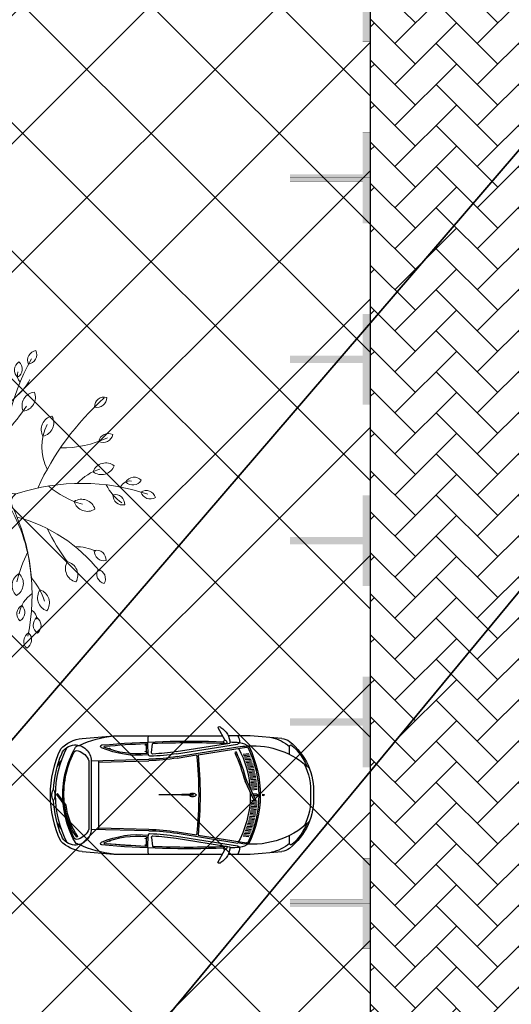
# Model space of a CAD drawing. Header units: millimetres. Extents: x 747415 to 1601423, y -236173 to 551995.
# Tile 286 of 549: x 1052667 to 1059433, y 204548 to 218118. Entities that reach past the tile are written whole.
import ezdxf

# ---------------------------------------------------------------- set-up
doc = ezdxf.new("R2010")
doc.units = ezdxf.units.MM
doc.header["$LTSCALE"] = 100
doc.header["$MEASUREMENT"] = 0
doc.linetypes.add('BORDERX2', pattern=[88.9, 25.4, -12.7, 25.4, -12.7, 0, -12.7])
doc.linetypes.add('DASHED2', pattern=[9.525, 6.35, -3.175])
doc.layers.get('0').update_dxf_attribs({"linetype": 'CONTINUOUS', "lineweight": 0})
for name, color, linetype in [('T--A9041_VERHARDING_Parkeren', 9, 'CONTINUOUS'), ('T--L9000_PERCELEN', 4, 'BORDERX2'), ('T--L9041_VERHARDING_Parkeren', 9, 'DASHED2'), ('T--L9041_VERHARDING_Wegen', 7, 'CONTINUOUS'), ('T--L9082_INRICHTING_SPECIFIEK_Auto', 8, 'CONTINUOUS')]:
    doc.layers.add(name, color=color, linetype=linetype)
for name, color, linetype, lineweight in [('T--A9041_VERHARDING_Wegen', 21, 'CONTINUOUS', 0), ('T--A9042_BEPLANTING', 90, 'CONTINUOUS', 0), ('T--L9042_BOMEN', 84, 'CONTINUOUS', 0), ('T--L9067_BEHEERVOORZIENING_Belijning', 7, 'DASHED2', 0)]:
    doc.layers.add(name, color=color, linetype=linetype, lineweight=lineweight)
doc.layers.add('T--A9072_BELIJNING', color=7, linetype='CONTINUOUS', lineweight=0, true_color=0xffffff)

# ---------------------------------------------------------------- blocks, each defined once
blk = doc.blocks.new('FMEBLOCK8')
at = {"layer": 'T--L9000_PERCELEN', "flags": 128}
blk.add_lwpolyline([(80.41812, -10.793575), (80.19502, -11.000275), (79.98204, -11.217375), (79.7801, -11.445525), (79.59104, -11.68245), (79.41302, -11.92945), (79.24903, -12.18555), (79.097, -12.448475), (78.959, -12.719525), (78.83503, -12.9974), (78.72601, -13.280475), (78.6301, -13.5694), (78.55006, -13.86255), (78.48405, -14.159275), (78.43299, -14.458275), (78.39803, -14.760525), (78.37802, -15.0644), (78.37411, -15.3673), (78.38492, -15.6715), (78.41114, -15.9744), (78.453, -16.27535), (78.50912, -16.57435), (78.58111, -16.86945), (78.66805, -17.160325), (78.76902, -17.4473), (78.88494, -17.728425), (79.01512, -18.003375), (79.15795, -18.2715), (79.31504, -18.5315), (79.48501, -18.783375), (79.66809, -19.026475), (79.86313, -19.2595), (166.62695, -118.250275), (170.81502, -117.9893), (172.64996, -119.8535), (174.41797, -122.567575), (175.33498, -125.5644), (175.33199, -129.0783), (177.77896, -152.066525), (143.32404, -153.153325), (124.91898, -153.708425), (101.19701, -152.5394), (57.80406, -147.921475), (51.18995, -147.2393), (60.34993, -141.66945), (36.61002, -137.8793), (6.12812, -132.982525), (-32.51188, -124.855575), (-75.50601, -115.69935), (-114.67087, -107.24545), (-155.98807, -98.490275), (-201.03702, -88.701275), (-196.19989, -62.437375), (-193.60503, -48.347325), (-183.94089, 5.017675), (-169.50908, 82.338425), (-156.21094, 153.708425), (-153.35296, 153.1556), (-114.78794, 145.603575), (-60.05599, 135.1896), (5.01193, 122.717725), (7.06399, 122.391425), (22.62993, 119.480725), (65.84992, 111.274475), (165.02799, 92.078675), (199.46198, 85.381725), (201.03702, 84.815575), (195.60695, 83.9605), (187.06912, 77.793625), (170.01301, 62.10945), (164.46311, 63.005475), (108.07194, 13.410475), (86.38593, -5.380375)], close=True, dxfattribs=at)
blk = doc.blocks.new('FMEBLOCK12')
at = {"layer": 'T--L9000_PERCELEN', "flags": 128}
blk.add_lwpolyline([(215.479985, -39.356038), (176.897025, -39.747987), (147.212995, -40.096063), (125.038925, -38.089188), (93.931885, -35.353988), (48.933995, -25.661187), (9.468985, -17.231987), (-16.733075, -11.664088), (-47.490055, -5.166038), (-60.353035, -2.357063), (-91.759995, 4.241088), (-127.772015, 11.966012), (-159.354925, 18.663937), (-184.705985, 24.158063), (-212.405115, 29.951837), (-212.286895, 30.540088), (-215.479985, 40.096062), (-211.477985, 39.205888), (-192.695955, 35.215863), (-191.283065, 34.915887), (-163.732055, 28.928087), (-118.683105, 19.139087), (-77.365905, 10.383912), (-38.201045, 1.930012), (4.793085, -7.226213), (43.433085, -15.353163), (73.914985, -20.249937), (97.654895, -24.040088), (88.494915, -29.609938), (95.109025, -30.292112), (138.501975, -34.910038), (162.223945, -36.079062), (180.629005, -35.523962), (215.083925, -34.437162)], close=True, dxfattribs=at)
blk = doc.blocks.new('FMEBLOCK14')
at = {"layer": 'T--L9000_PERCELEN', "flags": 128}
blk.add_lwpolyline([(-225.21163, -16.211487), (-267.70367, 7.136513), (-293.72449, 21.688388), (-292.13565, 29.380488), (-285.57766, 59.419588), (-283.65969, 69.020413), (-255.96056, 63.226638), (-230.6095, 57.732513), (-199.02659, 51.034588), (-163.01457, 43.309663), (-131.60761, 36.711513), (-118.74463, 33.902538), (-87.98765, 27.404488), (-61.78559, 21.836588), (-22.32058, 13.407388), (22.67731, 3.714588), (53.78435, 0.979388), (75.95842, -1.027487), (105.64245, -0.679412), (144.22541, -0.287462), (165.78239, -0.069387), (173.19046, 1.584538), (173.94831, 0.621563), (179.51753, -2.131512), (200.49836, -6.067587), (226.70042, -10.760587), (270.89032, -18.926537), (277.09135, -23.087512), (280.6414, -27.299512), (293.72449, -43.052587), (292.93743, -43.487437), (290.59741, -40.205587), (288.28752, -38.226337), (286.8744, -37.162612), (284.90353, -36.556487), (283.28134, -36.418362), (280.69453, -36.678362), (265.80134, -41.493562), (262.30051, -42.649587), (241.79532, -48.631537), (215.77841, -54.765587), (191.15438, -59.754337), (168.97042, -69.020412), (136.00245, -66.667412), (124.28832, -65.046637), (119.85645, -64.433362), (114.68536, -63.717387), (89.34649, -63.796362), (64.07248, -62.654637), (38.45531, -60.162537), (13.07941, -56.728587), (-13.7885, -51.816537), (-181.51669, -15.661587), (-187.37548, -16.648612), (-215.84948, -21.976337), (-223.10552, -6.819637), (-228.38264, -9.095612)], close=True, dxfattribs=at)
blk = doc.blocks.new('auto64')
for points in [[(-3184, 780), (-2750, 815), (-2446, 815)], [(-2305, 929), (-2398, 757)], [(-436, 780), (-870, 815), (-2366, 815)], [(-1737, 568), (-2574, 701)], [(-1732, 597), (-2470, 715)], [(-1389, 587), (-1404, 705)], [(-3290, 559), (-3290, 669)], [(-2659, 545), (-2740, 552)], [(-2651, 564), (-2732, 572)], [(-2032, 554), (-2698, 660)], [(-1743, 528), (-2580, 662)], [(-2555, 593), (-2536, 585)], [(-1746, 509), (-2012, 551)], [(-2709, 409), (-2788, 416)], [(-2702, 428), (-2782, 435)], [(-2696, 448), (-2776, 455)], [(-2689, 467), (-2769, 474)], [(-2682, 487), (-2763, 494)], [(-2675, 506), (-2755, 513)], [(-2667, 526), (-2748, 533)], [(-660, 453), (-1355, 472)], [(-560, 470), (-1354, 492)], [(-660, 470), (-660, -470)], [(-560, 470), (-560, -470)], [(-530, 470), (-530, -470)], [(-93, 390), (-149, 470)], [(-2743, 271), (-2821, 278)], [(-2739, 291), (-2817, 298)], [(-2735, 311), (-2813, 318)], [(-2730, 330), (-2809, 337)], [(-2725, 350), (-2804, 357)], [(-2720, 370), (-2799, 377)], [(-2714, 389), (-2794, 396)], [(-2763, 133), (-2841, 140)], [(-2762, 153), (-2839, 159)], [(-2760, 172), (-2837, 179)], [(-2758, 192), (-2834, 199)], [(-2754, 212), (-2832, 219)], [(-2751, 232), (-2828, 239)], [(-2747, 252), (-2825, 259)], [(-2697, 199), (-2820, -67), (-2802, -75), (-2678, 192)], [(-2940, -5), (-2921, -13), (-2921, 0), (-2921, 13), (-2940, 5)], [(-2769, 73), (-2846, 80)], [(-2767, 93), (-2845, 100)], [(-2765, 113), (-2843, 120)], [(-2842, 10), (-2785, 10)], [(-1960, 5), (-1810, 5)], [(-1805, 0), (-1490, 0)], [(-216, -141), (-98, 18), (-82, 6), (-197, -148)], [(-2769, -73), (-2846, -80)], [(-2767, -93), (-2845, -100)], [(-2765, -113), (-2843, -120)], [(-2842, -10), (-2794, -10)], [(-2763, -133), (-2841, -140)], [(-1960, -5), (-1810, -5)], [(-2762, -153), (-2839, -159)], [(-2760, -172), (-2837, -179)], [(-2758, -192), (-2834, -199)], [(-2754, -212), (-2832, -219)], [(-2751, -232), (-2828, -239)], [(-2747, -252), (-2825, -259)], [(-2743, -271), (-2821, -278)], [(-2739, -291), (-2817, -298)], [(-2735, -311), (-2813, -318)], [(-2730, -330), (-2809, -337)], [(-2725, -350), (-2804, -357)], [(-2720, -370), (-2799, -377)], [(-2714, -389), (-2794, -396)], [(-93, -390), (-149, -470)], [(-2709, -409), (-2788, -416)], [(-2702, -428), (-2782, -435)], [(-2696, -448), (-2776, -455)], [(-2689, -467), (-2769, -474)], [(-2682, -487), (-2763, -494)], [(-2675, -506), (-2755, -513)], [(-2667, -526), (-2748, -533)], [(-1743, -528), (-2580, -662)], [(-1746, -509), (-2012, -551)], [(-660, -453), (-1355, -472)], [(-560, -470), (-1354, -492)], [(-3290, -669), (-3290, -559)], [(-2659, -545), (-2740, -552)], [(-2651, -564), (-2732, -572)], [(-2032, -554), (-2698, -660)], [(-1737, -568), (-2574, -701)], [(-1732, -597), (-2470, -715)], [(-1389, -587), (-1404, -705)], [(-378, -572), (-361, -583)], [(-2446, -815), (-2750, -815), (-3184, -780)], [(-2305, -929), (-2398, -757)], [(-436, -780), (-870, -815), (-2366, -815)]]:
    blk.add_lwpolyline(points)
for centre, radius, start, end in [((-2433, 727), 169, 148.6333, 180.9564), ((-2200, 703), 271, 122.5061, 177.3807), ((-2326, 918), 24, 28.4487, 144.8117), ((-2583, 684), 1241, 353.7279, 6.0623), ((-1012, -605), 1427, 64.4533, 84.2811), ((-2747, 53), 874, 128.5195, 183.4666), ((-2779, -464), 1143, 86.7478, 133.301), ((-2747, 53), 854, 132.4061, 156.0666), ((-3310, 669), 20, 0, 132.4061), ((-3167, 580), 200, 94.6669, 128.5195), ((-2919, 231), 573, 102.481, 130.272), ((-2566, 466), 260, 97.9758, 129.7902), ((-1914, -11589), 12332, 92.5802, 93.2009), ((-2568, 738), 36.8, 201.7756, 261.8193), ((-2397, 726), 31.7, 91.422, 214.9423), ((-2413, 734), 28.1, 248.5131, 57.8511), ((-1911, -12958), 13680, 87.9174, 92.0179), ((-1911, -12958), 13700, 84.9558, 91.981), ((-1414, 703), 10, 7.2745, 87.9174), ((-2583, 684), 1261, 355.3159, 0.6912), ((-1312, 699), 10, 87.4901, 180.6912), ((-1911, -12958), 13680, 85.1291, 87.4901), ((-1306, 688), 2.5, 90, 270), ((-1306, 688), 2.5, 270, 90), ((-708, 669), 20, 284.8612, 84.9558), ((-340, 470), 220, 87.5524, 180.0097), ((-500, 275), 509, 45.0724, 82.7817), ((-399, 610), 72.8, 40.2199, 88.4107), ((-339, 490), 200, 22.8604, 87.5524), ((-1377, 0), 1511, 153.8364, 206.6643), ((-1377, 0), 1491, 154.1833, 205.8167), ((-1377, 0), 1373, 152.0676, 176.1797), ((-2715, 657), 20, 86.7478, 153.8364), ((-2701, 641), 20, 80.9423, 154.1833), ((-2779, -464), 1143, 79.9751, 86.7478), ((-87, -521), 2707, 155.7055, 164.5863), ((-87, -521), 2687, 155.7055, 164.6216), ((3447, 0), 5507, 174.225, 185.775), ((3447, 0), 5487, 174.2369, 185.7631), ((-1271, 3491), 2960, 260.9423, 268.0852), ((-1271, 3491), 2930, 260.9423, 267.2804), ((-1409, 584), 20, 267.2804, 7.2745), ((-1369, 553), 20, 268.0852, 348.1357), ((-1209, 1822), 1276, 263.6929, 293.3519), ((-1317, 580), 10, 175.3159, 265.0494), ((-1209, 1822), 1256, 265.0494, 291.5959), ((-1306, 596), 2.5, 90, 270), ((-1306, 596), 2.5, 270, 90), ((-815, 641), 2.5, 90, 270), ((-815, 641), 2.5, 270, 90), ((-750, 663), 10, 291.5959, 85.1291), ((-306, 380), 241, 108.384, 158.1789), ((-366, 562), 50, 26.3311, 108.384), ((-1502, 0), 1332, 356.4569, 29.5582), ((-1502, 0), 1317, 355.4418, 26.3311), ((-1502, 0), 1432, 332.6464, 27.3536), ((-1502, 0), 1462, 2.7376, 22.8604), ((-1502, 0), 1502, 334.9815, 25.0185), ((-2747, 53), 834, 153.1339, 183.4666), ((-1271, 3491), 3020, 260.9423, 268.4089), ((-1271, 3491), 3000, 260.9423, 268.4089), ((-1462, 3510), 2979, 271.7693, 271.819), ((-2938, 0), 5, 112.786, 247.214), ((-2842, 0), 10, 90, 270), ((-1377, 0), 1373, 178.392, 207.9324), ((-1992, 0), 13, 140.4731, 180), ((-1992, 0), 13, 180, 219.5269), ((-1975, -14), 34.9, 116.6567, 140.4731), ((-1964, -36), 60, 101.7464, 116.6567), ((-1956, -72), 96.5, 90, 101.7464), ((-1960, 0), 5, 90, 270), ((-1956, -72), 96.5, 78.2536, 90), ((-1949, -36), 60, 63.3433, 78.2536), ((-1938, -14), 34.9, 39.5269, 63.3433), ((-1921, 0), 13, 22.6244, 39.5269), ((-1810, 0), 5, 270, 90), ((185, 0), 245, 173.2506, 180), ((185, 0), 245, 180, 186.7494), ((73, 13), 132, 164.0546, 173.2506), ((3, 33), 59.3, 145.403, 164.0546), ((-40, 63), 7.21, 90, 145.403), ((-40, 63), 7.21, 34.597, 90), ((-83, 33), 59.3, 15.9454, 34.597), ((-153, 13), 132, 6.7494, 15.9454), ((-265, 0), 245, 0, 6.7494), ((-265, 0), 245, 353.2506, 0), ((-2747, -53), 874, 176.5334, 231.4805), ((-2747, -53), 834, 176.5334, 206.8661), ((-1975, 14), 34.9, 219.5269, 243.3433), ((-1964, 36), 60, 243.3433, 258.2536), ((-1956, 72), 96.5, 258.2536, 270), ((-1956, 72), 96.5, 270, 281.7464), ((-1949, 36), 60, 281.7464, 296.6567), ((-1938, 14), 34.9, 296.6567, 320.4731), ((-1921, 0), 13, 320.4731, 337.3756), ((-1502, 0), 1332, 330.4418, 354.8462), ((-1502, 0), 1462, 337.1396, 357.2624), ((73, -13), 132, 186.7494, 195.9454), ((3, -33), 59.3, 195.9454, 214.597), ((-40, -63), 7.21, 214.597, 270), ((-40, -63), 7.21, 270, 325.403), ((-83, -33), 59.3, 325.403, 344.0546), ((-153, -13), 132, 344.0546, 353.2506), ((-1133, -43), 922, 324.9998, 353.9253), ((-1133, -43), 942, 324.9998, 353.5912), ((-1502, 0), 1317, 333.6689, 353.7639), ((-2779, 464), 1143, 226.699, 280.0249), ((-2747, -53), 854, 203.9334, 227.5939), ((-1271, -3491), 3020, 91.5911, 99.0577), ((-1271, -3491), 3000, 91.5911, 99.0577), ((-1271, -3491), 2960, 91.9167, 99.0577), ((-1462, -3510), 2979, 88.1848, 88.2307), ((-1369, -553), 20, 6.1809, 91.9167), ((-340, -470), 220, 179.9903, 272.4476), ((-306, -380), 241, 201.8211, 251.616), ((-3310, -669), 20, 227.5939, 0), ((-2919, -231), 573, 229.728, 257.519), ((-2566, -466), 260, 230.2098, 262.0242), ((-2701, -641), 20, 205.8167, 279.0577), ((-1271, -3491), 2930, 92.7196, 99.0577), ((-1409, -584), 20, 352.7255, 92.7196), ((-1209, -1822), 1276, 66.6481, 96.3071), ((-2583, -684), 1241, 353.9377, 6.1809), ((-1316, -585), 10, 87.1473, 184.478), ((-2583, -684), 1261, 359.3088, 4.478), ((-1209, -1822), 1256, 68.4041, 94.9506), ((-1911, 12958), 13680, 272.5099, 274.8709), ((-1911, 12958), 13680, 272.5099, 274.7965), ((-1306, -596), 2.5, 90, 270), ((-1306, -596), 2.5, 270, 90), ((-815, -641), 2.5, 90, 270), ((-815, -641), 2.5, 270, 90), ((-750, -663), 10, 274.8709, 68.4041), ((-708, -669), 20, 275.0442, 75.1388), ((-500, -275), 509, 277.2183, 314.9276), ((-399, -610), 72.8, 271.5893, 319.7801), ((-366, -562), 50, 251.616, 333.6689), ((-339, -490), 200, 272.4476, 337.1396), ((-3167, -580), 200, 231.4805, 265.3331), ((-2568, -738), 36.8, 98.1807, 158.2244), ((-2433, -727), 169, 179.0436, 211.3667), ((-1914, 11589), 12332, 266.7991, 267.4198), ((-2200, -703), 271, 182.6193, 237.4939), ((-2397, -726), 31.7, 145.0577, 268.578), ((-2413, -734), 28.1, 302.1489, 111.4869), ((-1911, 12958), 13680, 267.9821, 272.0826), ((-1911, 12958), 13700, 268.019, 275.0515), ((-1414, -703), 10, 272.0826, 352.7255), ((-1312, -699), 10, 179.3088, 272.5099), ((-1306, -688), 2.5, 90, 270), ((-1306, -688), 2.5, 270, 90), ((-1012, 605), 1427, 275.7189, 295.5467), ((-2326, -918), 24, 215.1883, 331.5513)]:
    blk.add_arc(centre, radius, start, end)
blk = doc.blocks.new('boom26')
for centre, radius, start, end in [((2714, 861), 2847, 157.8706, 194.6902), ((156, 1905), 133, 103.0821, 209.3601), ((10, 1969), 133, 283.0821, 29.3601), ((-37, 1751), 133, 129.691, 235.969), ((-196, 1743), 133, 309.691, 55.969), ((26, 1694), 147, 169.7791, 241.1753), ((-659, 1432), 133, 149.5314, 255.8094), ((-806, 1371), 133, 329.5314, 75.8094), ((-200, 1372), 190, 139.2589, 245.537), ((-422, 1323), 190, 319.2589, 65.537), ((-363, 2001), 689, 293.5336, 321.1072), ((186, 1475), 133, 83.1766, 189.4546), ((70, 1585), 133, 263.1766, 9.4546), ((-1164, 1406), 133, 161.751, 268.029), ((-1294, 1315), 133, 341.751, 88.029), ((1710, 3800), 3830, 218.5331, 241.7877), ((-2076, 885), 1446, 355.513, 21.8929), ((368, 1462), 698, 193.8405, 224.247), ((937, 1172), 133, 82.8871, 189.1651), ((822, 1283), 133, 262.8871, 9.1651), ((1196, 1148), 133, 56.6076, 162.8856), ((1142, 1298), 133, 236.6076, 342.8856), ((280, 1008), 190, 103.0821, 209.3601), ((72, 1099), 190, 283.0821, 29.3601), ((2323, -556), 2147, 124.9862, 161.6941), ((1402, 856), 666, 151.7973, 176.9648), ((-925, 1385), 1141, 314.8692, 341.5947), ((1118, 714), 190, 56.6076, 162.8856), ((1041, 929), 190, 236.6076, 342.8856), ((-996, 509), 190, 9.3193, 115.5973), ((-891, 711), 190, 189.3193, 295.5973), ((-543, 3036), 2707, 291.933, 303.1444), ((-625, 1194), 680, 239.8131, 293.7836), ((-1944, 389), 133, 4.7677, 111.0458), ((-1859, 524), 133, 184.7677, 291.0458), ((-332, 2833), 2847, 236.9681, 273.6695), ((-1361, 279), 190, 2.7217, 108.9997), ((-1233, 467), 190, 182.7217, 288.9997), ((1664, -421), 868, 103.3279, 127.7935), ((1477, 301), 190, 51.1528, 157.4308), ((1421, 522), 190, 231.1528, 337.4308), ((-1757, 177), 133, 28.2156, 134.4936), ((-1942, -192), 689, 32.5366, 60.1102), ((-2517, -1438), 2188, 42.6505, 54.2085), ((1697, 158), 147, 86.8767, 146.1371), ((1788, 224), 133, 36.861, 143.139), ((1788, 383), 133, 216.861, 323.139), ((-1733, 334), 133, 208.2156, 314.4936), ((-1661, 385), 147, 248.8767, 308.1371), ((-158, 112), 120, 273.6695, 14.6232), ((75, 169), 120, 194.6902, 292.0411), ((1151, -2047), 2309, 90.4669, 117.4844), ((1189, -2582), 2847, 74.9681, 112.0411), ((1842, 2142), 2188, 240.6505, 252.2085), ((1190, -41), 190, 26.4801, 132.7581), ((1703, 470), 412, 210.4763, 257.4087), ((1592, 11), 133, 26.4801, 132.7581), ((1976, 82), 133, 26.4801, 132.7581), ((2005, 239), 133, 206.4801, 312.7581), ((-1473, -25), 133, 36.8567, 143.1347), ((-1473, 134), 133, 216.8567, 323.1347), ((-2097, 3334), 3360, 281.2858, 286.2361), ((357, 5738), 5830, 254.944, 265.3042), ((113, -52), 60, 117.4844, 215.9239), ((1231, 182), 190, 206.4801, 312.7581), ((1621, 167), 133, 206.4801, 312.7581), ((-1908, 529), 1458, 283.3232, 338.4729), ((-125, -132), 60, 337.2295, 85.3042), ((26, -237), 120, 37.8277, 157.4981), ((2370, 1583), 2847, 215.9239, 253.3681), ((7467, -3319), 8174, 157.2295, 169.1278), ((1437, -452), 190, 26.4801, 132.7581), ((-1280, -546), 190, 36.861, 143.139), ((-421, -3045), 2707, 97.0317, 105.1444), ((935, -2818), 2533, 81.5413, 104.631), ((1478, -228), 190, 206.4801, 312.7581), ((-1280, -319), 190, 216.861, 323.139), ((1341, -2672), 2707, 124.198, 134.5901), ((-1630, -622), 666, 335.8015, 3.4272), ((-500, -847), 190, 80.7132, 186.9912), ((-657, -682), 190, 260.7132, 6.9912), ((-1217, -1717), 1511, 15.1971, 49.2879), ((2197, -385), 1621, 189.2555, 212.2447), ((-978, -935), 133, 94.7219, 200.9999), ((-1113, -850), 133, 274.7219, 20.9999), ((1291, -2554), 1791, 91.6796, 104.4588), ((1328, -877), 190, 38.5051, 144.7832), ((1321, -650), 190, 218.5051, 324.7832), ((-1520, -957), 133, 52.7003, 158.9783), ((-1563, -803), 133, 232.7003, 338.9783), ((590, -2837), 2188, 114.7162, 126.2743), ((237, -925), 259, 156.2605, 200.3773), ((1371, -846), 351, 193.7041, 232.3597), ((1513, -1078), 133, 36.8567, 143.1347), ((-804, -1188), 476, 345.8111, 23.9227), ((90, -1073), 133, 139.2589, 245.537), ((-66, -1107), 133, 319.2589, 65.537), ((1364, -1015), 147, 182.1991, 241.4596), ((1406, -1337), 340, 87.2638, 117.1832), ((1513, -919), 133, 216.8567, 323.1347), ((-248, -1844), 689, 104.6024, 132.176), ((899, -1202), 133, 160.9227, 267.2007), ((767, -1291), 133, 340.9227, 87.2007), ((-275, -1349), 133, 114.555, 220.833), ((-431, -1315), 133, 294.555, 40.833), ((-479, -1770), 133, 114.871, 221.149), ((-635, -1737), 133, 294.871, 41.149)]:
    blk.add_arc(centre, radius, start, end)
blk = doc.blocks.new('9041_parkeerplaats_2500x5000_hoeklijn')
at = {"layer": 'T--A9072_BELIJNING', "linetype": 'Continuous'}
h = blk.add_hatch(color=256, dxfattribs=at)
h.paths.add_polyline_path([(-1200, -1390), (-1250, -1390), (-1250, -2500), (-625, -2500), (-625, -2390), (-1200, -2390)])
h.paths.add_polyline_path([(1250, -1390), (1200, -1390), (1200, -2390), (625, -2390), (625, -2500), (1250, -2500)])
at = {"layer": 'T--L9067_BEHEERVOORZIENING_Belijning', "const_width": 1}
for points in [[(-1200, -1390), (-1250, -1390), (-1250, -2500), (-625, -2500), (-625, -2390), (-1200, -2390)], [(1250, -1390), (1200, -1390), (1200, -2390), (625, -2390), (625, -2500), (1250, -2500)]]:
    blk.add_lwpolyline(points, close=True, dxfattribs=at)
blk = doc.blocks.new('*U279')
at = {"layer": 'T--L9067_BEHEERVOORZIENING_Belijning'}
blk.add_blockref('9041_parkeerplaats_2500x5000_hoeklijn', (0, 1945, 0), dxfattribs=at)
blk = doc.blocks.new('*U280')
at = {"layer": 'T--L9067_BEHEERVOORZIENING_Belijning', "color": 0, "linetype": 'ByBlock', "lineweight": -2, "transparency": 16777216}
for p in [(10000, 0), (12500, 0), (15000, 0), (17500, 0), (20000, 0), (22500, 0)]:
    blk.add_blockref('*U279', p, dxfattribs=at)

msp = doc.modelspace()

# ---------------------------------------------------------------- hatches: boundary and pattern name
at = {"layer": 'T--A9041_VERHARDING_Parkeren', "linetype": 'Continuous'}
h = msp.add_hatch(dxfattribs=at)
h.set_pattern_fill('ANSI37', color=256, scale=10000, style=0)
h.paths.add_polyline_path([(1057496.52, 224068.296), (1055234.788, 223217.607), (1054686.218, 223007.938), (1054418.169, 222903.771), (1053641.523, 222595.859), (1053224.337, 222428.47), (1052384.724, 222084.711), (1049169.544, 220710.423), (1047508.673, 219958.262), (1047508.673, 193325.106), (1057496.52, 193325.106)])
at = {"layer": 'T--A9041_VERHARDING_Wegen', "linetype": 'Continuous'}
h = msp.add_hatch(dxfattribs=at)
h.set_pattern_fill('AR-HBONE', color=256, scale=100, style=0)
h.paths.add_polyline_path([(1062508.673, 225836.534), (1057496.52, 224068.296), (1057496.52, 193125.106), (1062508.673, 193125.106)])
at = {"layer": 'T--A9042_BEPLANTING'}
h = msp.add_hatch(dxfattribs=at)
h.set_pattern_fill('GRASS', color=256, scale=1500, style=0)
edge = h.paths.add_edge_path()
edge.add_line((1194589.183, 247525.193), (1194593.64, 247264.881))
edge.add_line((1194593.64, 247264.881), (1189597.042, 247120.843))
edge.add_line((1189597.042, 247120.843), (1179615.176, 246734.424))
edge.add_line((1179615.176, 246734.424), (1169673.169, 246260.926))
edge.add_line((1169673.169, 246260.926), (1159743.156, 245284.429))
edge.add_line((1159743.156, 245284.429), (1149794.302, 244232.037))
edge.add_line((1149794.302, 244232.037), (1139904.319, 243419.621))
edge.add_line((1139904.319, 243419.621), (1138613.747, 243325.021))
edge.add_line((1138613.747, 243325.021), (1135690.007, 243117.197))
edge.add_line((1135690.007, 243117.197), (1132771.926, 242932.503))
edge.add_line((1132771.926, 242932.503), (1129859.398, 242758.599))
edge.add_line((1129859.398, 242758.599), (1126616.556, 242566.575))
edge.add_line((1126616.556, 242566.575), (1123385.964, 242364.695))
edge.add_line((1123385.964, 242364.695), (1120184.728, 242139.833))
edge.add_line((1120184.728, 242139.833), (1117014.113, 241880.011))
edge.add_line((1117014.113, 241880.011), (1113876.289, 241570.228))
edge.add_line((1113876.289, 241570.228), (1110773.76, 241198.319))
edge.add_line((1110773.76, 241198.319), (1107692.214, 240764.72))
edge.add_line((1107692.214, 240764.72), (1104624.361, 240306.925))
edge.add_line((1104624.361, 240306.925), (1101572.465, 239835.828))
edge.add_line((1101572.465, 239835.828), (1100403.086, 239650.924))
edge.add_line((1100403.086, 239650.924), (1097780.987, 239217.99))
edge.add_line((1097780.987, 239217.99), (1095157.329, 238732.83))
edge.add_line((1095157.329, 238732.83), (1092526.922, 238274.052))
edge.add_line((1092526.922, 238274.052), (1089457.602, 237766.051))
edge.add_line((1089457.602, 237766.051), (1086388.73, 237224.846))
edge.add_line((1086388.73, 237224.846), (1083401.545, 236651.668))
edge.add_line((1083401.545, 236651.668), (1080469.385, 236024.459))
edge.add_line((1080469.385, 236024.459), (1077519.444, 235269.823))
edge.add_line((1077519.444, 235269.823), (1074567.867, 234454.498))
edge.add_line((1074567.867, 234454.498), (1071611.505, 233602.32))
edge.add_line((1071611.505, 233602.32), (1068661.406, 232725.291))
edge.add_line((1068661.406, 232725.291), (1065719.424, 231822.381))
edge.add_line((1065719.424, 231822.381), (1062684.54, 230856.109))
edge.add_line((1062684.54, 230856.109), (1059866.196, 229920.836))
edge.add_line((1059866.196, 229920.836), (1056845.381, 228880.035))
edge.add_line((1056845.381, 228880.035), (1054034.15, 227860.451))
edge.add_line((1054034.15, 227860.451), (1051908.682, 227043.859))
edge.add_line((1051908.682, 227043.859), (1051192.354, 226766.278))
edge.add_line((1051192.354, 226766.278), (1050671.69, 226564.519))
edge.add_line((1050671.69, 226564.519), (1049927.631, 226262.62))
edge.add_line((1049927.631, 226262.62), (1049070.32, 225903.54))
edge.add_line((1049070.32, 225903.54), (1048360.834, 225606.376))
edge.add_line((1048360.834, 225606.376), (1045574.185, 224396.868))
edge.add_line((1045574.185, 224396.868), (1042746.023, 223102.062))
edge.add_line((1042746.023, 223102.062), (1039916.204, 221736.561))
edge.add_line((1039916.204, 221736.561), (1037264.038, 220364.549))
edge.add_line((1037264.038, 220364.549), (1036639.036, 220037.907))
edge.add_line((1036639.036, 220037.907), (1035761.731, 219567.084))
edge.add_line((1035761.731, 219567.084), (1034455.173, 218860.02))
edge.add_line((1034455.173, 218860.02), (1031834.519, 217415.207))
edge.add_line((1031834.519, 217415.207), (1029063.532, 215837.52))
edge.add_line((1029063.532, 215837.52), (1026493.513, 214322.916))
edge.add_line((1026493.513, 214322.916), (1023661.374, 212596.81))
edge.add_line((1023661.374, 212596.81), (1021148.701, 211011.913))
edge.add_line((1021148.701, 211011.913), (1018664.489, 209394.723))
edge.add_line((1018664.489, 209394.723), (1016111.63, 207674.051))
edge.add_line((1016111.63, 207674.051), (1013541.964, 205866.676))
edge.add_line((1013541.964, 205866.676), (1011054.819, 204060.939))
edge.add_line((1011054.819, 204060.939), (1008551.61, 202180.933))
edge.add_line((1008551.61, 202180.933), (1006071.977, 200261.271))
edge.add_line((1006071.977, 200261.271), (1003623.026, 198305.877))
edge.add_line((1003623.026, 198305.877), (1001255.469, 196356.541))
edge.add_line((1001255.469, 196356.541), (998895.97, 194358.237))
edge.add_line((998895.97, 194358.237), (996592.894, 192340.973))
edge.add_line((996592.894, 192340.973), (994271.188, 190253.094))
edge.add_line((994271.188, 190253.094), (992089.799, 188232.713))
edge.add_line((992089.799, 188232.713), (989855.126, 186096.735))
edge.add_line((989855.126, 186096.735), (987565.682, 183840.779))
edge.add_line((987565.682, 183840.779), (985556.73, 181812.43))
edge.add_line((985556.73, 181812.43), (983340.235, 179499.914))
edge.add_line((983340.235, 179499.914), (981234.422, 177237.565))
edge.add_line((981234.422, 177237.565), (979162.94, 174943.215))
edge.add_line((979162.94, 174943.215), (977214.691, 172724.59))
edge.add_line((977214.691, 172724.59), (975036.892, 170165.071))
edge.add_line((975036.892, 170165.071), (973160.412, 167901.106))
edge.add_line((973160.412, 167901.106), (971300.145, 165540.186))
edge.add_line((971300.145, 165540.186), (970653.489, 164750.347))
edge.add_line((970653.489, 164750.347), (969323.906, 163031.694))
edge.add_line((969323.906, 163031.694), (967532.389, 160664.585))
edge.add_line((967532.389, 160664.585), (965620.33, 158124.446))
edge.add_line((965620.33, 158124.446), (963729.485, 155559.861))
edge.add_line((963729.485, 155559.861), (962160.024, 153368.205))
edge.add_line((962160.024, 153368.205), (960583.853, 151476.839))
edge.add_line((960583.853, 151476.839), (957868.106, 147829.141))
edge.add_line((957868.106, 147829.141), (955546.579, 144354.957))
edge.add_line((955546.579, 144354.957), (952781.766, 139999.101))
edge.add_line((952781.766, 139999.101), (950228.309, 135925.671))
edge.add_line((950228.309, 135925.671), (947689.507, 131669.07))
edge.add_line((947689.507, 131669.07), (945836.511, 128467.426))
edge.add_line((945836.511, 128467.426), (939785.242, 117718.876))
edge.add_line((939785.242, 117718.876), (930712.869, 102774.401))
edge.add_line((930712.869, 102774.401), (922173.53, 90199.799))
edge.add_arc((831492.457, 157259.067), 112782.989, 306.60619454, 323.5168236, ccw=False)
edge.add_line((898746.269, 66722.183), (906881.323, 58450.839))
edge.add_arc((1039056.702, -43733.649), 167068.849, 138.06483794, 142.29247104, ccw=False)
edge.add_line((914773.924, 67916.66), (924725.806, 83316.857))
edge.add_line((924725.806, 83316.857), (935036.865, 100427.915))
edge.add_line((935036.865, 100427.915), (938271.243, 105214.41))
edge.add_line((938271.243, 105214.41), (944567.151, 115601.153))
edge.add_line((944567.151, 115601.153), (949536.685, 124088.131))
edge.add_line((949536.685, 124088.131), (954824.472, 132626.587))
edge.add_line((954824.472, 132626.587), (959827.89, 140132.671))
edge.add_line((959827.89, 140132.671), (963059.812, 145135.12))
edge.add_line((963059.812, 145135.12), (965500.197, 148828.356))
edge.add_line((965500.197, 148828.356), (966613.361, 150562.786))
edge.add_line((966613.361, 150562.786), (968025.373, 152669.584))
edge.add_line((968025.373, 152669.584), (969925.147, 155201.552))
edge.add_line((969925.147, 155201.552), (971712.101, 157704.465))
edge.add_line((971712.101, 157704.465), (973307.285, 159791.446))
edge.add_line((973307.285, 159791.446), (974380.773, 161326.936))
edge.add_line((974380.773, 161326.936), (975513.5, 162711.848))
edge.add_line((975513.5, 162711.848), (977022.752, 164676.523))
edge.add_line((977022.752, 164676.523), (979125.989, 167160.936))
edge.add_line((979125.989, 167160.936), (980701.644, 168861.659))
edge.add_line((980701.644, 168861.659), (983077.997, 171627.505))
edge.add_line((983077.997, 171627.505), (985074.319, 173856.029))
edge.add_line((985074.319, 173856.029), (986909.132, 175828.505))
edge.add_line((986909.132, 175828.505), (989063.699, 178159.256))
edge.add_line((989063.699, 178159.256), (991154.428, 180245.145))
edge.add_line((991154.428, 180245.145), (993121.205, 182057.606))
edge.add_line((993121.205, 182057.606), (995324.494, 184142.051))
edge.add_line((995324.494, 184142.051), (997280.219, 186006.612))
edge.add_line((997280.219, 186006.612), (999623.744, 188200.448))
edge.add_line((999623.744, 188200.448), (1002349.065, 190608.065))
edge.add_line((1002349.065, 190608.065), (1004754.956, 192653.066))
edge.add_line((1004754.956, 192653.066), (1007294.928, 194741.918))
edge.add_line((1007294.928, 194741.918), (1008978.786, 196161.928))
edge.add_line((1008978.786, 196161.928), (1011076.047, 197755.95))
edge.add_line((1011076.047, 197755.95), (1013065.241, 199247.814))
edge.add_line((1013065.241, 199247.814), (1015821.037, 201346.882))
edge.add_line((1015821.037, 201346.882), (1017686.716, 202722.52))
edge.add_line((1017686.716, 202722.52), (1020957.031, 204817.97))
edge.add_line((1020957.031, 204817.97), (1023228.197, 206313.401))
edge.add_line((1023228.197, 206313.401), (1026470.58, 208376.744))
edge.add_line((1026470.58, 208376.744), (1028603.548, 209658.432))
edge.add_line((1028603.548, 209658.432), (1030968.801, 211111.637))
edge.add_line((1030968.801, 211111.637), (1032974.557, 212278.47))
edge.add_line((1032974.557, 212278.47), (1034989.373, 213415.47))
edge.add_line((1034989.373, 213415.47), (1036654.679, 214452.728))
edge.add_line((1036654.679, 214452.728), (1038246.03, 215241.653))
edge.add_line((1038246.03, 215241.653), (1039948.347, 216202.761))
edge.add_line((1039948.347, 216202.761), (1041825.775, 217172.039))
edge.add_line((1041825.775, 217172.039), (1043014.131, 217759.859))
edge.add_line((1043014.131, 217759.859), (1045164.207, 218821.145))
edge.add_line((1045164.207, 218821.145), (1047341.541, 219812.404))
edge.add_line((1047341.541, 219812.404), (1050071.07, 221013.985))
edge.add_line((1050071.07, 221013.985), (1051244.22, 221490.97))
edge.add_line((1051244.22, 221490.97), (1052347.556, 221956.97))
edge.add_line((1052347.556, 221956.97), (1053649.506, 222430.47))
edge.add_line((1053649.506, 222430.47), (1054533.126, 222784.97))
edge.add_line((1054533.126, 222784.97), (1056086.056, 223306.47))
edge.add_line((1056086.056, 223306.47), (1057869.317, 223968.97))
edge.add_line((1057869.317, 223968.97), (1060574.556, 224929.97))
edge.add_line((1060574.556, 224929.97), (1063483.693, 225922.97))
edge.add_line((1063483.693, 225922.97), (1065608.903, 226631.593))
edge.add_line((1065608.903, 226631.593), (1069173.064, 227676.47))
edge.add_line((1069173.064, 227676.47), (1072281.977, 228625.637))
edge.add_line((1072281.977, 228625.637), (1075375.394, 229611.47))
edge.add_line((1075375.394, 229611.47), (1077123.927, 230119.62))
edge.add_line((1077123.927, 230119.62), (1080375.394, 230986.97))
edge.add_line((1080375.394, 230986.97), (1082892.594, 231747.063))
edge.add_line((1082892.594, 231747.063), (1087287.423, 232727.295))
edge.add_line((1087287.423, 232727.295), (1089726.851, 233304.236))
edge.add_line((1089726.851, 233304.236), (1092683.446, 233905.227))
edge.add_line((1092683.446, 233905.227), (1095564.394, 234529.046))
edge.add_line((1095564.394, 234529.046), (1098820.303, 235134.124))
edge.add_line((1098820.303, 235134.124), (1101429.17, 235680.801))
edge.add_line((1101429.17, 235680.801), (1102775.394, 235932.97))
edge.add_line((1102775.394, 235932.97), (1105482.445, 236248.973))
edge.add_line((1105482.445, 236248.973), (1107758.807, 236612.397))
edge.add_line((1107758.807, 236612.397), (1110496.735, 236978.709))
edge.add_line((1110496.735, 236978.709), (1115376.091, 237663.748))
edge.add_line((1115376.091, 237663.748), (1120160.891, 238162.648))
edge.add_line((1120160.891, 238162.648), (1122883.614, 238303.454))
edge.add_line((1122883.614, 238303.454), (1125390.669, 238461.915))
edge.add_line((1125390.669, 238461.915), (1128123.405, 238391.97))
edge.add_line((1128123.405, 238391.97), (1132768.171, 238736.47))
edge.add_line((1132768.171, 238736.47), (1135790.587, 239107.966))
edge.add_line((1135790.587, 239107.966), (1138342.94, 239481.456))
edge.add_line((1138342.94, 239481.456), (1142060.43, 239524.47))
edge.add_line((1142060.43, 239524.47), (1147419.918, 239838.053))
edge.add_line((1147419.918, 239838.053), (1152508.673, 240937.759))
edge.add_line((1152508.673, 240937.759), (1161790.445, 241405.25))
edge.add_line((1161790.445, 241405.25), (1166293.104, 242414.317))
edge.add_line((1166293.104, 242414.317), (1170003.913, 243136.47))
edge.add_line((1170003.913, 243136.47), (1182817.631, 243902.97))
edge.add_line((1182817.631, 243902.97), (1191677.387, 244103.47))
edge.add_line((1191677.387, 244103.47), (1200992.076, 244164.47))
edge.add_line((1200992.076, 244164.47), (1212315.556, 244345.47))
edge.add_line((1212315.556, 244345.47), (1212435.36, 247419.97))
edge.add_line((1212435.36, 247419.97), (1205479.36, 247503.517))
edge.add_line((1205479.36, 247503.517), (1202606.248, 247460.622))
edge.add_line((1202606.248, 247460.622), (1194593.64, 247264.881))

# ---------------------------------------------------------------- linework, layer by layer
at = {"layer": 'T--A9041_VERHARDING_Parkeren', "linetype": 'Continuous', "const_width": 1}
msp.add_lwpolyline([(1047508.673, 219958.262), (1047508.673, 193325.106), (1057496.52, 193325.106), (1057496.52, 224068.296)], dxfattribs=at)
at = {"layer": 'T--A9041_VERHARDING_Parkeren', "linetype": 'Continuous'}
msp.add_lwpolyline([(1057496.52, 224068.296), (1055234.788, 223217.607), (1054686.218, 223007.938), (1054418.169, 222903.771), (1053641.523, 222595.859), (1053224.337, 222428.47), (1052384.724, 222084.711), (1049169.544, 220710.423), (1047508.673, 219958.262), (1047508.673, 193325.106), (1057496.52, 193325.106)], close=True, dxfattribs=at)
at = {"layer": 'T--A9041_VERHARDING_Wegen', "linetype": 'Continuous', "const_width": 1}
msp.add_lwpolyline([(1062508.673, 225836.534), (1057496.52, 224068.296), (1057496.52, 193125.106), (1062508.673, 193125.106)], close=True, dxfattribs=at)
at = {"layer": 'T--L9041_VERHARDING_Parkeren', "const_width": 1}
msp.add_lwpolyline([(1051896.52, 210937.759), (1053096.52, 210937.759), (1053096.52, 212137.759), (1051896.52, 212137.759)], close=True, dxfattribs=at)
at = {"layer": 'T--L9041_VERHARDING_Wegen', "const_width": 1}
msp.add_lwpolyline([(1057496.52, 224068.296), (1057496.52, 193125.106)], dxfattribs=at)

# ---------------------------------------------------------------- block references
at = {"layer": 'T--L9000_PERCELEN', "xscale": 1000.000000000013, "yscale": 1000.000000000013, "zscale": 1000.000000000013, "rotation": 228.6878301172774}
for name, p in [('FMEBLOCK14', (1121704.77, 285806.479)), ('FMEBLOCK12', (1198089.619, 313535.937)), ('FMEBLOCK8', (1261816.557, 207860.941))]:
    msp.add_blockref(name, p, dxfattribs=at)
at = {"layer": 'T--L9042_BOMEN', "linetype": 'Continuous', "rotation": 273.4399454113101}
msp.add_blockref('boom26', (1052496.52, 211537.759), dxfattribs=at)
at = {"layer": 'T--L9067_BEHEERVOORZIENING_Belijning', "rotation": 89.99999999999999}
msp.add_blockref('*U280', (1056941.52, 194687.759, 0.5), dxfattribs=at)
at = {"layer": 'T--L9082_INRICHTING_SPECIFIEK_Auto', "xscale": -1, "rotation": 3.272518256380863e-08}
msp.add_blockref('auto64', (1053090.2, 207433.303), dxfattribs=at)

doc.saveas('drawing.dxf')
